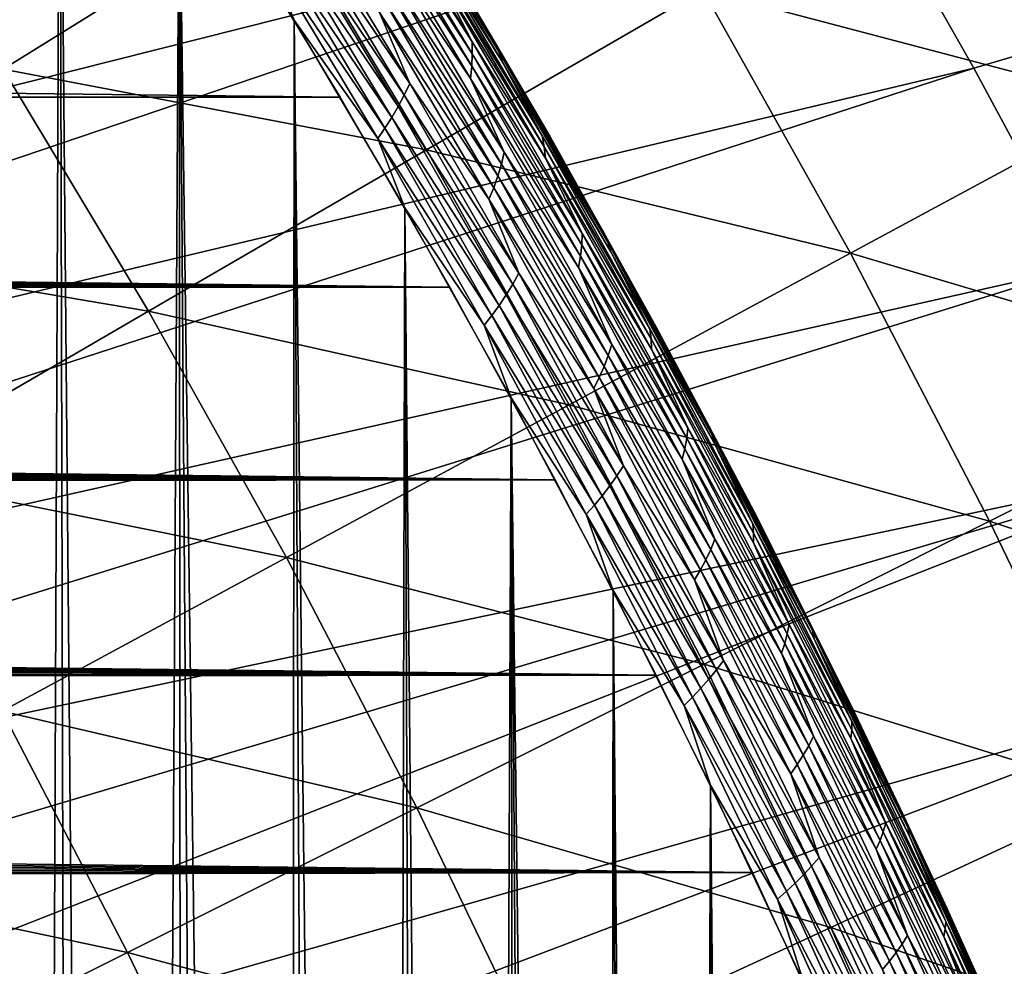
# Model space of a CAD drawing. Header units: millimetres. Extents: x -50 to 50, y -50 to 50.
# Tile 416 of 562: x 24.2 to 27.2, y 12.2 to 15.2. Entities that reach past the tile are written whole.
import ezdxf

# ---------------------------------------------------------------- set-up
doc = ezdxf.new("R2010")
doc.units = ezdxf.units.MM
doc.header["$LTSCALE"] = 65.185185
for name, color, linetype in [('1', 7, 'CONTINUOUS'), ('2', 7, 'CONTINUOUS'), ('28', 7, 'CONTINUOUS'), ('36', 7, 'CONTINUOUS'), ('39', 7, 'CONTINUOUS'), ('45', 7, 'CONTINUOUS'), ('46', 7, 'CONTINUOUS')]:
    doc.layers.add(name, color=color, linetype=linetype)

msp = doc.modelspace()

# ---------------------------------------------------------------- linework, layer by layer
at = {"layer": '1', "color": 7, "linetype": 'Continuous', "true_color": 0xf5f5f5}
for points in [[(24.8056, 15.4999), (25.1596, 14.9184), (-24.8056, 15.4999), (24.8056, 15.4999)], [(25.1596, 14.9184), (-23.18, 14.95), (-24.8056, 15.4999), (25.1596, 14.9184)], [(-23.0737, 14.9473), (-23.18, 14.95), (25.1596, 14.9184), (-23.0737, 14.9473)], [(-22.9675, 14.9392), (-23.0737, 14.9473), (25.1596, 14.9184), (-22.9675, 14.9392)], [(-22.862, 14.9258), (-22.9675, 14.9392), (25.1596, 14.9184), (-22.862, 14.9258)], [(-22.7572, 14.907), (-22.862, 14.9258), (25.1596, 14.9184), (-22.7572, 14.907)], [(25.4999, 14.329), (-22.7572, 14.907), (25.1596, 14.9184), (25.4999, 14.329)], [(-22.6536, 14.883), (-22.7572, 14.907), (25.4999, 14.329), (-22.6536, 14.883)], [(-22.5513, 14.8537), (-22.6536, 14.883), (25.4999, 14.329), (-22.5513, 14.8537)], [(-22.4507, 14.8193), (-22.5513, 14.8537), (25.4999, 14.329), (-22.4507, 14.8193)], [(-22.3519, 14.7798), (-22.4507, 14.8193), (25.4999, 14.329), (-22.3519, 14.7798)], [(-22.2552, 14.7354), (-22.3519, 14.7798), (25.4999, 14.329), (-22.2552, 14.7354)], [(-22.1609, 14.6861), (-22.2552, 14.7354), (25.4999, 14.329), (-22.1609, 14.6861)], [(-22.0692, 14.6321), (-22.1609, 14.6861), (25.4999, 14.329), (-22.0692, 14.6321)], [(-21.9804, 14.5736), (-22.0692, 14.6321), (25.4999, 14.329), (-21.9804, 14.5736)], [(-21.8946, 14.5106), (-21.9804, 14.5736), (25.4999, 14.329), (-21.8946, 14.5106)], [(-21.8121, 14.4434), (-21.8946, 14.5106), (25.4999, 14.329), (-21.8121, 14.4434)], [(-21.7332, 14.3721), (-21.8121, 14.4434), (25.4999, 14.329), (-21.7332, 14.3721)], [(-21.6579, 14.2968), (-21.7332, 14.3721), (25.4999, 14.329), (-21.6579, 14.2968)], [(25.8264, 13.7316), (-21.6579, 14.2968), (25.4999, 14.329), (25.8264, 13.7316)], [(-21.5866, 14.2179), (-21.6579, 14.2968), (25.8264, 13.7316), (-21.5866, 14.2179)], [(-21.5194, 14.1354), (-21.5866, 14.2179), (25.8264, 13.7316), (-21.5194, 14.1354)], [(-21.4564, 14.0497), (-21.5194, 14.1354), (25.8264, 13.7316), (-21.4564, 14.0497)], [(-21.3978, 13.9608), (-21.4564, 14.0497), (25.8264, 13.7316), (-21.3978, 13.9608)], [(-21.3439, 13.8691), (-21.3978, 13.9608), (25.8264, 13.7316), (-21.3439, 13.8691)], [(-21.2946, 13.7748), (-21.3439, 13.8691), (25.8264, 13.7316), (-21.2946, 13.7748)], [(-21.2502, 13.6781), (-21.2946, 13.7748), (25.8264, 13.7316), (-21.2502, 13.6781)], [(26.1389, 13.127), (-21.2502, 13.6781), (25.8264, 13.7316), (26.1389, 13.127)], [(-21.2107, 13.5794), (-21.2502, 13.6781), (26.1389, 13.127), (-21.2107, 13.5794)], [(-21.1763, 13.4786), (-21.2107, 13.5794), (26.1389, 13.127), (-21.1763, 13.4786)], [(-21.147, 13.3764), (-21.1763, 13.4786), (26.1389, 13.127), (-21.147, 13.3764)], [(-21.123, 13.2727), (-21.147, 13.3764), (26.1389, 13.127), (-21.123, 13.2727)], [(-21.1042, 13.168), (-21.123, 13.2727), (26.1389, 13.127), (-21.1042, 13.168)], [(-21.0908, 13.0624), (-21.1042, 13.168), (26.1389, 13.127), (-21.0908, 13.0624)], [(26.4373, 12.5152), (-21.0908, 13.0624), (26.1389, 13.127), (26.4373, 12.5152)], [(-21.0827, 12.9565), (-21.0908, 13.0624), (26.4373, 12.5152), (-21.0827, 12.9565)], [(-21.08, 12.85), (-21.0827, 12.9565), (26.4373, 12.5152), (-21.08, 12.85)], [(-21.0827, 12.7435), (-21.08, 12.85), (26.4373, 12.5152), (-21.0827, 12.7435)], [(-21.0908, 12.6376), (-21.0827, 12.7435), (26.4373, 12.5152), (-21.0908, 12.6376)], [(-21.1042, 12.532), (-21.0908, 12.6376), (26.4373, 12.5152), (-21.1042, 12.532)], [(-21.123, 12.4273), (-21.1042, 12.532), (26.4373, 12.5152), (-21.123, 12.4273)], [(26.7214, 11.8967), (-21.123, 12.4273), (26.4373, 12.5152), (26.7214, 11.8967)], [(-21.147, 12.3236), (-21.123, 12.4273), (26.7214, 11.8967), (-21.147, 12.3236)], [(-21.1763, 12.2214), (-21.147, 12.3236), (26.7214, 11.8967), (-21.1763, 12.2214)]]:
    msp.add_3dface(points, dxfattribs=at)
at = {"layer": '2', "color": 7, "linetype": 'Continuous', "true_color": 0xf5f5f5}
for points in [[(24.185, -8.9758, 4.3), (23.9079, 16.8515, 4.3), (24.0159, -8.9357, 4.3), (24.185, -8.9758, 4.3)], [(24.2906, 16.2951, 4.3), (23.9079, 16.8515, 4.3), (24.185, -8.9758, 4.3), (24.2906, 16.2951, 4.3)], [(24.3523, -9.0231, 4.3), (24.2906, 16.2951, 4.3), (24.185, -8.9758, 4.3), (24.3523, -9.0231, 4.3)], [(24.5172, -9.0777, 4.3), (24.2906, 16.2951, 4.3), (24.3523, -9.0231, 4.3), (24.5172, -9.0777, 4.3)], [(24.6602, 15.7302, 4.3), (24.2906, 16.2951, 4.3), (24.5172, -9.0777, 4.3), (24.6602, 15.7302, 4.3)], [(24.6797, -9.1394, 4.3), (24.6602, 15.7302, 4.3), (24.5172, -9.0777, 4.3), (24.6797, -9.1394, 4.3)], [(24.8394, -9.2081, 4.3), (24.6602, 15.7302, 4.3), (24.6797, -9.1394, 4.3), (24.8394, -9.2081, 4.3)], [(24.9959, -9.2837, 4.3), (24.6602, 15.7302, 4.3), (24.8394, -9.2081, 4.3), (24.9959, -9.2837, 4.3)], [(25.0167, 15.1567, 4.3), (24.6602, 15.7302, 4.3), (24.9959, -9.2837, 4.3), (25.0167, 15.1567, 4.3)], [(25.149, -9.366, 4.3), (25.0167, 15.1567, 4.3), (24.9959, -9.2837, 4.3), (25.149, -9.366, 4.3)], [(25.2983, -9.4548, 4.3), (25.0167, 15.1567, 4.3), (25.149, -9.366, 4.3), (25.2983, -9.4548, 4.3)], [(25.3599, 14.5753, 4.3), (25.0167, 15.1567, 4.3), (25.2983, -9.4548, 4.3), (25.3599, 14.5753, 4.3)], [(25.4437, -9.5501, 4.3), (25.3599, 14.5753, 4.3), (25.2983, -9.4548, 4.3), (25.4437, -9.5501, 4.3)], [(25.5848, -9.6516, 4.3), (25.3599, 14.5753, 4.3), (25.4437, -9.5501, 4.3), (25.5848, -9.6516, 4.3)], [(25.6896, 13.986, 4.3), (25.3599, 14.5753, 4.3), (25.5848, -9.6516, 4.3), (25.6896, 13.986, 4.3)], [(25.7213, -9.7591, 4.3), (25.6896, 13.986, 4.3), (25.5848, -9.6516, 4.3), (25.7213, -9.7591, 4.3)], [(26.0055, 13.3894, 4.3), (25.6896, 13.986, 4.3), (25.9798, -9.9914, 4.3), (26.0055, 13.3894, 4.3)], [(25.8531, -9.8725, 4.3), (25.6896, 13.986, 4.3), (25.7213, -9.7591, 4.3), (25.8531, -9.8725, 4.3)], [(25.9798, -9.9914, 4.3), (25.6896, 13.986, 4.3), (25.8531, -9.8725, 4.3), (25.9798, -9.9914, 4.3)], [(26.1012, -10.1158, 4.3), (26.0055, 13.3894, 4.3), (25.9798, -9.9914, 4.3), (26.1012, -10.1158, 4.3)], [(26.2171, -10.2453, 4.3), (26.0055, 13.3894, 4.3), (26.1012, -10.1158, 4.3), (26.2171, -10.2453, 4.3)], [(26.3077, 12.7855, 4.3), (26.0055, 13.3894, 4.3), (26.2171, -10.2453, 4.3), (26.3077, 12.7855, 4.3)], [(26.3273, -10.3798, 4.3), (26.3077, 12.7855, 4.3), (26.2171, -10.2453, 4.3), (26.3273, -10.3798, 4.3)], [(26.5957, 12.175, 4.3), (26.3077, 12.7855, 4.3), (26.5295, -10.6623, 4.3), (26.5957, 12.175, 4.3)], [(26.4315, -10.5189, 4.3), (26.3077, 12.7855, 4.3), (26.3273, -10.3798, 4.3), (26.4315, -10.5189, 4.3)], [(26.5295, -10.6623, 4.3), (26.3077, 12.7855, 4.3), (26.4315, -10.5189, 4.3), (26.5295, -10.6623, 4.3)]]:
    msp.add_3dface(points, dxfattribs=at)
at = {"layer": '28', "color": 7, "linetype": 'Continuous', "true_color": 0xf5f5f5}
for points in [[(24.6602, 15.7302, 4.3), (25.0167, 15.1567, 4.3), (24.9329, 15.361, 4.2988), (24.6602, 15.7302, 4.3)], [(25.2131, 15.6755, 4.0398), (25.2164, 15.6356, 4.0705), (25.5682, 15.0894, 4.0398), (25.2131, 15.6755, 4.0398)], [(25.2131, 15.6755, 4.0398), (25.5682, 15.0894, 4.0398), (25.4529, 15.3142, 4.0079), (25.2131, 15.6755, 4.0398)], [(25.2832, 15.6764, 3.8357), (25.2998, 15.6422, 3.8712), (25.6368, 15.0911, 3.8357), (25.2832, 15.6764, 3.8357)], [(25.2832, 15.6764, 3.8357), (25.6368, 15.0911, 3.8357), (25.469, 15.375, 3.8), (25.2832, 15.6764, 3.8357)], [(25.2164, 15.6356, 4.0705), (25.5691, 15.0519, 4.0705), (25.5682, 15.0894, 4.0398), (25.2164, 15.6356, 4.0705)], [(25.2164, 15.6356, 4.0705), (25.2174, 15.5953, 4.0999), (25.5691, 15.0519, 4.0705), (25.2164, 15.6356, 4.0705)], [(25.2998, 15.6422, 3.8712), (25.6511, 15.0593, 3.8712), (25.6368, 15.0911, 3.8357), (25.2998, 15.6422, 3.8712)], [(25.2998, 15.6422, 3.8712), (25.3142, 15.6069, 3.9064), (25.6511, 15.0593, 3.8712), (25.2998, 15.6422, 3.8712)], [(25.2174, 15.5953, 4.0999), (25.2159, 15.555, 4.1277), (25.5677, 15.0141, 4.0999), (25.2174, 15.5953, 4.0999)], [(25.2174, 15.5953, 4.0999), (25.5677, 15.0141, 4.0999), (25.5691, 15.0519, 4.0705), (25.2174, 15.5953, 4.0999)], [(25.3142, 15.6069, 3.9064), (25.663, 15.0264, 3.9064), (25.6511, 15.0593, 3.8712), (25.3142, 15.6069, 3.9064)], [(25.3142, 15.6069, 3.9064), (25.4376, 15.3878, 3.941), (25.663, 15.0264, 3.9064), (25.3142, 15.6069, 3.9064)], [(25.0238, 15.5414, 4.255), (25.0087, 15.5032, 4.2687), (25.3753, 14.9607, 4.255), (25.0238, 15.5414, 4.255)], [(25.0238, 15.5414, 4.255), (25.3753, 14.9607, 4.255), (25.2819, 15.1802, 4.2391), (25.0238, 15.5414, 4.255)], [(25.2159, 15.555, 4.1277), (25.5638, 14.9763, 4.1277), (25.5677, 15.0141, 4.0999), (25.2159, 15.555, 4.1277)], [(25.2159, 15.555, 4.1277), (25.3212, 15.336, 4.1538), (25.5638, 14.9763, 4.1277), (25.2159, 15.555, 4.1277)], [(25.0087, 15.5032, 4.2687), (24.9919, 15.4659, 4.2799), (25.3582, 14.9246, 4.2687), (25.0087, 15.5032, 4.2687)], [(25.0087, 15.5032, 4.2687), (25.3582, 14.9246, 4.2687), (25.3753, 14.9607, 4.255), (25.0087, 15.5032, 4.2687)], [(24.9919, 15.4659, 4.2799), (24.9737, 15.4295, 4.2887), (25.3396, 14.8893, 4.2799), (24.9919, 15.4659, 4.2799)], [(24.9919, 15.4659, 4.2799), (25.3396, 14.8893, 4.2799), (25.3582, 14.9246, 4.2687), (24.9919, 15.4659, 4.2799)], [(24.9737, 15.4295, 4.2887), (24.9538, 15.3947, 4.295), (25.3196, 14.855, 4.2887), (24.9737, 15.4295, 4.2887)], [(24.9737, 15.4295, 4.2887), (25.3196, 14.855, 4.2887), (25.3396, 14.8893, 4.2799), (24.9737, 15.4295, 4.2887)], [(24.9538, 15.3947, 4.295), (24.9329, 15.361, 4.2988), (25.2982, 14.822, 4.295), (24.9538, 15.3947, 4.295)], [(24.9538, 15.3947, 4.295), (25.2982, 14.822, 4.295), (25.3196, 14.855, 4.2887), (24.9538, 15.3947, 4.295)], [(25.4376, 15.3878, 3.941), (25.7852, 14.798, 3.941), (25.663, 15.0264, 3.9064), (25.4376, 15.3878, 3.941)], [(25.4376, 15.3878, 3.941), (25.4464, 15.3513, 3.9749), (25.7852, 14.798, 3.941), (25.4376, 15.3878, 3.941)], [(24.9329, 15.361, 4.2988), (25.2758, 14.79, 4.2988), (25.2982, 14.822, 4.295), (24.9329, 15.361, 4.2988)], [(24.9329, 15.361, 4.2988), (25.0167, 15.1567, 4.3), (25.2758, 14.79, 4.2988), (24.9329, 15.361, 4.2988)], [(25.4464, 15.3513, 3.9749), (25.4529, 15.3142, 4.0079), (25.7916, 14.7641, 3.9749), (25.4464, 15.3513, 3.9749)], [(25.4464, 15.3513, 3.9749), (25.7916, 14.7641, 3.9749), (25.7852, 14.798, 3.941), (25.4464, 15.3513, 3.9749)], [(25.469, 15.375, 3.8), (25.6368, 15.0911, 3.8357), (25.8103, 14.795, 3.8), (25.469, 15.375, 3.8)], [(25.3212, 15.336, 4.1538), (25.3145, 15.2965, 4.1781), (25.6682, 14.7478, 4.1538), (25.3212, 15.336, 4.1538)], [(25.3212, 15.336, 4.1538), (25.6682, 14.7478, 4.1538), (25.5638, 14.9763, 4.1277), (25.3212, 15.336, 4.1538)], [(25.3145, 15.2965, 4.1781), (25.3057, 15.2573, 4.2005), (25.6593, 14.7107, 4.1781), (25.3145, 15.2965, 4.1781)], [(25.3145, 15.2965, 4.1781), (25.6593, 14.7107, 4.1781), (25.6682, 14.7478, 4.1538), (25.3145, 15.2965, 4.1781)], [(25.4529, 15.3142, 4.0079), (25.7957, 14.7294, 4.0079), (25.7916, 14.7641, 3.9749), (25.4529, 15.3142, 4.0079)], [(25.4529, 15.3142, 4.0079), (25.5682, 15.0894, 4.0398), (25.7957, 14.7294, 4.0079), (25.4529, 15.3142, 4.0079)], [(25.3057, 15.2573, 4.2005), (25.2948, 15.2184, 4.2209), (25.6483, 14.6739, 4.2005), (25.3057, 15.2573, 4.2005)], [(25.3057, 15.2573, 4.2005), (25.6483, 14.6739, 4.2005), (25.6593, 14.7107, 4.1781), (25.3057, 15.2573, 4.2005)], [(25.2948, 15.2184, 4.2209), (25.2819, 15.1802, 4.2391), (25.6354, 14.6373, 4.2209), (25.2948, 15.2184, 4.2209)], [(25.2948, 15.2184, 4.2209), (25.6354, 14.6373, 4.2209), (25.6483, 14.6739, 4.2005), (25.2948, 15.2184, 4.2209)], [(25.2819, 15.1802, 4.2391), (25.3753, 14.9607, 4.255), (25.6205, 14.6015, 4.2391), (25.2819, 15.1802, 4.2391)], [(25.2819, 15.1802, 4.2391), (25.6205, 14.6015, 4.2391), (25.6354, 14.6373, 4.2209), (25.2819, 15.1802, 4.2391)], [(25.0167, 15.1567, 4.3), (25.3599, 14.5753, 4.3), (25.2758, 14.79, 4.2988), (25.0167, 15.1567, 4.3)], [(25.5682, 15.0894, 4.0398), (25.5691, 15.0519, 4.0705), (25.9096, 14.4952, 4.0398), (25.5682, 15.0894, 4.0398)], [(25.5682, 15.0894, 4.0398), (25.9096, 14.4952, 4.0398), (25.7957, 14.7294, 4.0079), (25.5682, 15.0894, 4.0398)], [(25.6368, 15.0911, 3.8357), (25.6511, 15.0593, 3.8712), (25.9768, 14.498, 3.8357), (25.6368, 15.0911, 3.8357)], [(25.6368, 15.0911, 3.8357), (25.9768, 14.498, 3.8357), (25.8103, 14.795, 3.8), (25.6368, 15.0911, 3.8357)], [(25.5691, 15.0519, 4.0705), (25.5677, 15.0141, 4.0999), (25.9082, 14.4603, 4.0705), (25.5691, 15.0519, 4.0705)], [(25.5691, 15.0519, 4.0705), (25.9082, 14.4603, 4.0705), (25.9096, 14.4952, 4.0398), (25.5691, 15.0519, 4.0705)], [(25.6511, 15.0593, 3.8712), (25.9888, 14.4686, 3.8712), (25.9768, 14.498, 3.8357), (25.6511, 15.0593, 3.8712)], [(25.6511, 15.0593, 3.8712), (25.663, 15.0264, 3.9064), (25.9888, 14.4686, 3.8712), (25.6511, 15.0593, 3.8712)], [(25.663, 15.0264, 3.9064), (25.9985, 14.4382, 3.9064), (25.9888, 14.4686, 3.8712), (25.663, 15.0264, 3.9064)], [(25.663, 15.0264, 3.9064), (25.7852, 14.798, 3.941), (25.9985, 14.4382, 3.9064), (25.663, 15.0264, 3.9064)], [(25.5677, 15.0141, 4.0999), (25.5638, 14.9763, 4.1277), (25.9045, 14.4251, 4.0999), (25.5677, 15.0141, 4.0999)], [(25.5677, 15.0141, 4.0999), (25.9045, 14.4251, 4.0999), (25.9082, 14.4603, 4.0705), (25.5677, 15.0141, 4.0999)], [(25.3753, 14.9607, 4.255), (25.3582, 14.9246, 4.2687), (25.7132, 14.3721, 4.255), (25.3753, 14.9607, 4.255)], [(25.3753, 14.9607, 4.255), (25.7132, 14.3721, 4.255), (25.6205, 14.6015, 4.2391), (25.3753, 14.9607, 4.255)], [(25.5638, 14.9763, 4.1277), (25.8985, 14.3898, 4.1277), (25.9045, 14.4251, 4.0999), (25.5638, 14.9763, 4.1277)], [(25.5638, 14.9763, 4.1277), (25.6682, 14.7478, 4.1538), (25.8985, 14.3898, 4.1277), (25.5638, 14.9763, 4.1277)], [(25.3582, 14.9246, 4.2687), (25.3396, 14.8893, 4.2799), (25.6944, 14.3381, 4.2687), (25.3582, 14.9246, 4.2687)], [(25.3582, 14.9246, 4.2687), (25.6944, 14.3381, 4.2687), (25.7132, 14.3721, 4.255), (25.3582, 14.9246, 4.2687)], [(25.3396, 14.8893, 4.2799), (25.3196, 14.855, 4.2887), (25.674, 14.305, 4.2799), (25.3396, 14.8893, 4.2799)], [(25.3396, 14.8893, 4.2799), (25.674, 14.305, 4.2799), (25.6944, 14.3381, 4.2687), (25.3396, 14.8893, 4.2799)], [(25.3196, 14.855, 4.2887), (25.2982, 14.822, 4.295), (25.6524, 14.2726, 4.2887), (25.3196, 14.855, 4.2887)], [(25.3196, 14.855, 4.2887), (25.6524, 14.2726, 4.2887), (25.674, 14.305, 4.2799), (25.3196, 14.855, 4.2887)], [(25.2982, 14.822, 4.295), (25.2758, 14.79, 4.2988), (25.6295, 14.2416, 4.295), (25.2982, 14.822, 4.295)], [(25.2982, 14.822, 4.295), (25.6295, 14.2416, 4.295), (25.6524, 14.2726, 4.2887), (25.2982, 14.822, 4.295)], [(25.2758, 14.79, 4.2988), (25.6056, 14.2114, 4.2988), (25.6295, 14.2416, 4.295), (25.2758, 14.79, 4.2988)], [(25.2758, 14.79, 4.2988), (25.3599, 14.5753, 4.3), (25.6056, 14.2114, 4.2988), (25.2758, 14.79, 4.2988)], [(25.7852, 14.798, 3.941), (26.1191, 14.2004, 3.941), (25.9985, 14.4382, 3.9064), (25.7852, 14.798, 3.941)], [(25.7852, 14.798, 3.941), (25.7916, 14.7641, 3.9749), (26.1191, 14.2004, 3.941), (25.7852, 14.798, 3.941)], [(25.8103, 14.795, 3.8), (25.9768, 14.498, 3.8357), (26.1383, 14.2075, 3.8), (25.8103, 14.795, 3.8)], [(25.6682, 14.7478, 4.1538), (25.6593, 14.7107, 4.1781), (26.0016, 14.1517, 4.1538), (25.6682, 14.7478, 4.1538)], [(25.6682, 14.7478, 4.1538), (26.0016, 14.1517, 4.1538), (25.8985, 14.3898, 4.1277), (25.6682, 14.7478, 4.1538)], [(25.7916, 14.7641, 3.9749), (25.7957, 14.7294, 4.0079), (26.1232, 14.169, 3.9749), (25.7916, 14.7641, 3.9749)], [(25.7916, 14.7641, 3.9749), (26.1232, 14.169, 3.9749), (26.1191, 14.2004, 3.941), (25.7916, 14.7641, 3.9749)], [(25.6593, 14.7107, 4.1781), (25.6483, 14.6739, 4.2005), (25.9906, 14.1172, 4.1781), (25.6593, 14.7107, 4.1781)], [(25.6593, 14.7107, 4.1781), (25.9906, 14.1172, 4.1781), (26.0016, 14.1517, 4.1538), (25.6593, 14.7107, 4.1781)], [(25.7957, 14.7294, 4.0079), (26.125, 14.137, 4.0079), (26.1232, 14.169, 3.9749), (25.7957, 14.7294, 4.0079)], [(25.7957, 14.7294, 4.0079), (25.9096, 14.4952, 4.0398), (26.125, 14.137, 4.0079), (25.7957, 14.7294, 4.0079)], [(25.6483, 14.6739, 4.2005), (25.6354, 14.6373, 4.2209), (25.9776, 14.0828, 4.2005), (25.6483, 14.6739, 4.2005)], [(25.6483, 14.6739, 4.2005), (25.9776, 14.0828, 4.2005), (25.9906, 14.1172, 4.1781), (25.6483, 14.6739, 4.2005)], [(25.6354, 14.6373, 4.2209), (25.6205, 14.6015, 4.2391), (25.9627, 14.0487, 4.2209), (25.6354, 14.6373, 4.2209)], [(25.6354, 14.6373, 4.2209), (25.9627, 14.0487, 4.2209), (25.9776, 14.0828, 4.2005), (25.6354, 14.6373, 4.2209)], [(25.6205, 14.6015, 4.2391), (25.7132, 14.3721, 4.255), (25.9459, 14.0152, 4.2391), (25.6205, 14.6015, 4.2391)], [(25.6205, 14.6015, 4.2391), (25.9459, 14.0152, 4.2391), (25.9627, 14.0487, 4.2209), (25.6205, 14.6015, 4.2391)], [(25.3599, 14.5753, 4.3), (25.6896, 13.986, 4.3), (25.6056, 14.2114, 4.2988), (25.3599, 14.5753, 4.3)], [(25.9768, 14.498, 3.8357), (26.3032, 13.8971, 3.8357), (26.1383, 14.2075, 3.8), (25.9768, 14.498, 3.8357)], [(25.9768, 14.498, 3.8357), (25.9888, 14.4686, 3.8712), (26.3032, 13.8971, 3.8357), (25.9768, 14.498, 3.8357)], [(25.9096, 14.4952, 4.0398), (25.9082, 14.4603, 4.0705), (26.2373, 13.8933, 4.0398), (25.9096, 14.4952, 4.0398)], [(25.9096, 14.4952, 4.0398), (26.2373, 13.8933, 4.0398), (26.125, 14.137, 4.0079), (25.9096, 14.4952, 4.0398)], [(25.9888, 14.4686, 3.8712), (25.9985, 14.4382, 3.9064), (26.313, 13.8703, 3.8712), (25.9888, 14.4686, 3.8712)], [(25.9888, 14.4686, 3.8712), (26.313, 13.8703, 3.8712), (26.3032, 13.8971, 3.8357), (25.9888, 14.4686, 3.8712)], [(25.9082, 14.4603, 4.0705), (25.9045, 14.4251, 4.0999), (26.2337, 13.8611, 4.0705), (25.9082, 14.4603, 4.0705)], [(25.9082, 14.4603, 4.0705), (26.2337, 13.8611, 4.0705), (26.2373, 13.8933, 4.0398), (25.9082, 14.4603, 4.0705)], [(25.9985, 14.4382, 3.9064), (26.3205, 13.8424, 3.9064), (26.313, 13.8703, 3.8712), (25.9985, 14.4382, 3.9064)], [(25.9985, 14.4382, 3.9064), (26.1191, 14.2004, 3.941), (26.3205, 13.8424, 3.9064), (25.9985, 14.4382, 3.9064)], [(25.9045, 14.4251, 4.0999), (25.8985, 14.3898, 4.1277), (26.2279, 13.8285, 4.0999), (25.9045, 14.4251, 4.0999)], [(25.9045, 14.4251, 4.0999), (26.2279, 13.8285, 4.0999), (26.2337, 13.8611, 4.0705), (25.9045, 14.4251, 4.0999)], [(25.8985, 14.3898, 4.1277), (26.2197, 13.7959, 4.1277), (26.2279, 13.8285, 4.0999), (25.8985, 14.3898, 4.1277)], [(25.8985, 14.3898, 4.1277), (26.0016, 14.1517, 4.1538), (26.2197, 13.7959, 4.1277), (25.8985, 14.3898, 4.1277)], [(25.7132, 14.3721, 4.255), (25.6944, 14.3381, 4.2687), (26.0376, 13.7758, 4.255), (25.7132, 14.3721, 4.255)], [(25.7132, 14.3721, 4.255), (26.0376, 13.7758, 4.255), (25.9459, 14.0152, 4.2391), (25.7132, 14.3721, 4.255)], [(25.6944, 14.3381, 4.2687), (25.674, 14.305, 4.2799), (26.017, 13.7441, 4.2687), (25.6944, 14.3381, 4.2687)], [(25.6944, 14.3381, 4.2687), (26.017, 13.7441, 4.2687), (26.0376, 13.7758, 4.255), (25.6944, 14.3381, 4.2687)], [(25.674, 14.305, 4.2799), (25.6524, 14.2726, 4.2887), (25.995, 13.7132, 4.2799), (25.674, 14.305, 4.2799)], [(25.674, 14.305, 4.2799), (25.995, 13.7132, 4.2799), (26.017, 13.7441, 4.2687), (25.674, 14.305, 4.2799)], [(25.6524, 14.2726, 4.2887), (25.6295, 14.2416, 4.295), (25.9718, 13.6828, 4.2887), (25.6524, 14.2726, 4.2887)], [(25.6524, 14.2726, 4.2887), (25.9718, 13.6828, 4.2887), (25.995, 13.7132, 4.2799), (25.6524, 14.2726, 4.2887)], [(25.6295, 14.2416, 4.295), (25.6056, 14.2114, 4.2988), (25.9474, 13.6537, 4.295), (25.6295, 14.2416, 4.295)], [(25.6295, 14.2416, 4.295), (25.9474, 13.6537, 4.295), (25.9718, 13.6828, 4.2887), (25.6295, 14.2416, 4.295)], [(25.6056, 14.2114, 4.2988), (25.9221, 13.6254, 4.2988), (25.9474, 13.6537, 4.295), (25.6056, 14.2114, 4.2988)], [(25.6056, 14.2114, 4.2988), (25.6896, 13.986, 4.3), (25.9221, 13.6254, 4.2988), (25.6056, 14.2114, 4.2988)], [(26.1191, 14.2004, 3.941), (26.4391, 13.5952, 3.941), (26.3205, 13.8424, 3.9064), (26.1191, 14.2004, 3.941)], [(26.1191, 14.2004, 3.941), (26.1232, 14.169, 3.9749), (26.4391, 13.5952, 3.941), (26.1191, 14.2004, 3.941)], [(26.1383, 14.2075, 3.8), (26.3032, 13.8971, 3.8357), (26.4529, 13.6127, 3.8), (26.1383, 14.2075, 3.8)], [(26.1232, 14.169, 3.9749), (26.125, 14.137, 4.0079), (26.4411, 13.5666, 3.9749), (26.1232, 14.169, 3.9749)], [(26.1232, 14.169, 3.9749), (26.4411, 13.5666, 3.9749), (26.4391, 13.5952, 3.941), (26.1232, 14.169, 3.9749)], [(26.0016, 14.1517, 4.1538), (25.9906, 14.1172, 4.1781), (26.3212, 13.5481, 4.1538), (26.0016, 14.1517, 4.1538)], [(26.0016, 14.1517, 4.1538), (26.3212, 13.5481, 4.1538), (26.2197, 13.7959, 4.1277), (26.0016, 14.1517, 4.1538)], [(26.125, 14.137, 4.0079), (26.4408, 13.5372, 4.0079), (26.4411, 13.5666, 3.9749), (26.125, 14.137, 4.0079)], [(26.125, 14.137, 4.0079), (26.2373, 13.8933, 4.0398), (26.4408, 13.5372, 4.0079), (26.125, 14.137, 4.0079)], [(25.9906, 14.1172, 4.1781), (25.9776, 14.0828, 4.2005), (26.3082, 13.5162, 4.1781), (25.9906, 14.1172, 4.1781)], [(25.9906, 14.1172, 4.1781), (26.3082, 13.5162, 4.1781), (26.3212, 13.5481, 4.1538), (25.9906, 14.1172, 4.1781)], [(25.9776, 14.0828, 4.2005), (25.9627, 14.0487, 4.2209), (26.2932, 13.4844, 4.2005), (25.9776, 14.0828, 4.2005)], [(25.9776, 14.0828, 4.2005), (26.2932, 13.4844, 4.2005), (26.3082, 13.5162, 4.1781), (25.9776, 14.0828, 4.2005)], [(25.9627, 14.0487, 4.2209), (25.9459, 14.0152, 4.2391), (26.2764, 13.4527, 4.2209), (25.9627, 14.0487, 4.2209)], [(25.9627, 14.0487, 4.2209), (26.2764, 13.4527, 4.2209), (26.2932, 13.4844, 4.2005), (25.9627, 14.0487, 4.2209)], [(25.9459, 14.0152, 4.2391), (26.0376, 13.7758, 4.255), (26.2578, 13.4216, 4.2391), (25.9459, 14.0152, 4.2391)], [(25.9459, 14.0152, 4.2391), (26.2578, 13.4216, 4.2391), (26.2764, 13.4527, 4.2209), (25.9459, 14.0152, 4.2391)], [(25.6896, 13.986, 4.3), (26.0055, 13.3894, 4.3), (25.9221, 13.6254, 4.2988), (25.6896, 13.986, 4.3)], [(26.2373, 13.8933, 4.0398), (26.2337, 13.8611, 4.0705), (26.551, 13.284, 4.0398), (26.2373, 13.8933, 4.0398)], [(26.2373, 13.8933, 4.0398), (26.551, 13.284, 4.0398), (26.4408, 13.5372, 4.0079), (26.2373, 13.8933, 4.0398)], [(26.3032, 13.8971, 3.8357), (26.6156, 13.2889, 3.8357), (26.4529, 13.6127, 3.8), (26.3032, 13.8971, 3.8357)], [(26.3032, 13.8971, 3.8357), (26.313, 13.8703, 3.8712), (26.6156, 13.2889, 3.8357), (26.3032, 13.8971, 3.8357)], [(26.2337, 13.8611, 4.0705), (26.2279, 13.8285, 4.0999), (26.5453, 13.2546, 4.0705), (26.2337, 13.8611, 4.0705)], [(26.2337, 13.8611, 4.0705), (26.5453, 13.2546, 4.0705), (26.551, 13.284, 4.0398), (26.2337, 13.8611, 4.0705)], [(26.313, 13.8703, 3.8712), (26.3205, 13.8424, 3.9064), (26.6234, 13.2647, 3.8712), (26.313, 13.8703, 3.8712)], [(26.313, 13.8703, 3.8712), (26.6234, 13.2647, 3.8712), (26.6156, 13.2889, 3.8357), (26.313, 13.8703, 3.8712)], [(26.2279, 13.8285, 4.0999), (26.2197, 13.7959, 4.1277), (26.5374, 13.2247, 4.0999), (26.2279, 13.8285, 4.0999)], [(26.2279, 13.8285, 4.0999), (26.5374, 13.2247, 4.0999), (26.5453, 13.2546, 4.0705), (26.2279, 13.8285, 4.0999)], [(26.3205, 13.8424, 3.9064), (26.6289, 13.2395, 3.9064), (26.6234, 13.2647, 3.8712), (26.3205, 13.8424, 3.9064)], [(26.3205, 13.8424, 3.9064), (26.4391, 13.5952, 3.941), (26.6289, 13.2395, 3.9064), (26.3205, 13.8424, 3.9064)], [(26.2197, 13.7959, 4.1277), (26.5273, 13.1948, 4.1277), (26.5374, 13.2247, 4.0999), (26.2197, 13.7959, 4.1277)], [(26.2197, 13.7959, 4.1277), (26.3212, 13.5481, 4.1538), (26.5273, 13.1948, 4.1277), (26.2197, 13.7959, 4.1277)], [(26.0376, 13.7758, 4.255), (26.017, 13.7441, 4.2687), (26.3481, 13.1722, 4.255), (26.0376, 13.7758, 4.255)], [(26.0376, 13.7758, 4.255), (26.3481, 13.1722, 4.255), (26.2578, 13.4216, 4.2391), (26.0376, 13.7758, 4.255)], [(26.017, 13.7441, 4.2687), (25.995, 13.7132, 4.2799), (26.3258, 13.1429, 4.2687), (26.017, 13.7441, 4.2687)], [(26.017, 13.7441, 4.2687), (26.3258, 13.1429, 4.2687), (26.3481, 13.1722, 4.255), (26.017, 13.7441, 4.2687)], [(25.995, 13.7132, 4.2799), (25.9718, 13.6828, 4.2887), (26.3023, 13.1141, 4.2799), (25.995, 13.7132, 4.2799)], [(25.995, 13.7132, 4.2799), (26.3023, 13.1141, 4.2799), (26.3258, 13.1429, 4.2687), (25.995, 13.7132, 4.2799)], [(25.9718, 13.6828, 4.2887), (25.9474, 13.6537, 4.295), (26.2776, 13.0859, 4.2887), (25.9718, 13.6828, 4.2887)], [(25.9718, 13.6828, 4.2887), (26.2776, 13.0859, 4.2887), (26.3023, 13.1141, 4.2799), (25.9718, 13.6828, 4.2887)], [(25.9474, 13.6537, 4.295), (25.9221, 13.6254, 4.2988), (26.2518, 13.0588, 4.295), (25.9474, 13.6537, 4.295)], [(25.9474, 13.6537, 4.295), (26.2518, 13.0588, 4.295), (26.2776, 13.0859, 4.2887), (25.9474, 13.6537, 4.295)], [(25.9221, 13.6254, 4.2988), (26.2253, 13.0324, 4.2988), (26.2518, 13.0588, 4.295), (25.9221, 13.6254, 4.2988)], [(25.9221, 13.6254, 4.2988), (26.0055, 13.3894, 4.3), (26.2253, 13.0324, 4.2988), (25.9221, 13.6254, 4.2988)], [(26.4529, 13.6127, 3.8), (26.6156, 13.2889, 3.8357), (26.7541, 13.0109, 3.8), (26.4529, 13.6127, 3.8)], [(26.4391, 13.5952, 3.941), (26.7451, 12.9829, 3.941), (26.6289, 13.2395, 3.9064), (26.4391, 13.5952, 3.941)], [(26.4391, 13.5952, 3.941), (26.4411, 13.5666, 3.9749), (26.7451, 12.9829, 3.941), (26.4391, 13.5952, 3.941)], [(26.4411, 13.5666, 3.9749), (26.4408, 13.5372, 4.0079), (26.7451, 12.957, 3.9749), (26.4411, 13.5666, 3.9749)], [(26.4411, 13.5666, 3.9749), (26.7451, 12.957, 3.9749), (26.7451, 12.9829, 3.941), (26.4411, 13.5666, 3.9749)], [(26.3212, 13.5481, 4.1538), (26.3082, 13.5162, 4.1781), (26.6268, 12.9372, 4.1538), (26.3212, 13.5481, 4.1538)], [(26.3212, 13.5481, 4.1538), (26.6268, 12.9372, 4.1538), (26.5273, 13.1948, 4.1277), (26.3212, 13.5481, 4.1538)], [(26.4408, 13.5372, 4.0079), (26.7428, 12.9304, 4.0079), (26.7451, 12.957, 3.9749), (26.4408, 13.5372, 4.0079)], [(26.4408, 13.5372, 4.0079), (26.551, 13.284, 4.0398), (26.7428, 12.9304, 4.0079), (26.4408, 13.5372, 4.0079)], [(26.3082, 13.5162, 4.1781), (26.2932, 13.4844, 4.2005), (26.6118, 12.908, 4.1781), (26.3082, 13.5162, 4.1781)], [(26.3082, 13.5162, 4.1781), (26.6118, 12.908, 4.1781), (26.6268, 12.9372, 4.1538), (26.3082, 13.5162, 4.1781)], [(26.2932, 13.4844, 4.2005), (26.2764, 13.4527, 4.2209), (26.595, 12.8789, 4.2005), (26.2932, 13.4844, 4.2005)], [(26.2932, 13.4844, 4.2005), (26.595, 12.8789, 4.2005), (26.6118, 12.908, 4.1781), (26.2932, 13.4844, 4.2005)], [(26.2764, 13.4527, 4.2209), (26.2578, 13.4216, 4.2391), (26.5765, 12.8498, 4.2209), (26.2764, 13.4527, 4.2209)], [(26.2764, 13.4527, 4.2209), (26.5765, 12.8498, 4.2209), (26.595, 12.8789, 4.2005), (26.2764, 13.4527, 4.2209)], [(26.2578, 13.4216, 4.2391), (26.3481, 13.1722, 4.255), (26.5562, 12.8212, 4.2391), (26.2578, 13.4216, 4.2391)], [(26.2578, 13.4216, 4.2391), (26.5562, 12.8212, 4.2391), (26.5765, 12.8498, 4.2209), (26.2578, 13.4216, 4.2391)], [(26.0055, 13.3894, 4.3), (26.3077, 12.7855, 4.3), (26.2253, 13.0324, 4.2988), (26.0055, 13.3894, 4.3)], [(26.551, 13.284, 4.0398), (26.5453, 13.2546, 4.0705), (26.8506, 12.6676, 4.0398), (26.551, 13.284, 4.0398)], [(26.551, 13.284, 4.0398), (26.8506, 12.6676, 4.0398), (26.7428, 12.9304, 4.0079), (26.551, 13.284, 4.0398)], [(26.6156, 13.2889, 3.8357), (26.914, 12.6737, 3.8357), (26.7541, 13.0109, 3.8), (26.6156, 13.2889, 3.8357)], [(26.6156, 13.2889, 3.8357), (26.6234, 13.2647, 3.8712), (26.914, 12.6737, 3.8357), (26.6156, 13.2889, 3.8357)], [(26.5453, 13.2546, 4.0705), (26.5374, 13.2247, 4.0999), (26.8429, 12.641, 4.0705), (26.5453, 13.2546, 4.0705)], [(26.5453, 13.2546, 4.0705), (26.8429, 12.641, 4.0705), (26.8506, 12.6676, 4.0398), (26.5453, 13.2546, 4.0705)], [(26.6234, 13.2647, 3.8712), (26.6289, 13.2395, 3.9064), (26.9199, 12.6522, 3.8712), (26.6234, 13.2647, 3.8712)], [(26.6234, 13.2647, 3.8712), (26.9199, 12.6522, 3.8712), (26.914, 12.6737, 3.8357), (26.6234, 13.2647, 3.8712)], [(26.5374, 13.2247, 4.0999), (26.5273, 13.1948, 4.1277), (26.8331, 12.614, 4.0999), (26.5374, 13.2247, 4.0999)], [(26.5374, 13.2247, 4.0999), (26.8331, 12.614, 4.0999), (26.8429, 12.641, 4.0705), (26.5374, 13.2247, 4.0999)], [(26.6289, 13.2395, 3.9064), (26.9234, 12.6297, 3.9064), (26.9199, 12.6522, 3.8712), (26.6289, 13.2395, 3.9064)], [(26.6289, 13.2395, 3.9064), (26.7451, 12.9829, 3.941), (26.9234, 12.6297, 3.9064), (26.6289, 13.2395, 3.9064)], [(26.5273, 13.1948, 4.1277), (26.8211, 12.5868, 4.1277), (26.8331, 12.614, 4.0999), (26.5273, 13.1948, 4.1277)], [(26.5273, 13.1948, 4.1277), (26.6268, 12.9372, 4.1538), (26.8211, 12.5868, 4.1277), (26.5273, 13.1948, 4.1277)], [(26.3481, 13.1722, 4.255), (26.3258, 13.1429, 4.2687), (26.6446, 12.5616, 4.255), (26.3481, 13.1722, 4.255)], [(26.3481, 13.1722, 4.255), (26.6446, 12.5616, 4.255), (26.5562, 12.8212, 4.2391), (26.3481, 13.1722, 4.255)], [(26.3258, 13.1429, 4.2687), (26.3023, 13.1141, 4.2799), (26.6208, 12.5347, 4.2687), (26.3258, 13.1429, 4.2687)], [(26.3258, 13.1429, 4.2687), (26.6208, 12.5347, 4.2687), (26.6446, 12.5616, 4.255), (26.3258, 13.1429, 4.2687)], [(26.3023, 13.1141, 4.2799), (26.2776, 13.0859, 4.2887), (26.5958, 12.5082, 4.2799), (26.3023, 13.1141, 4.2799)], [(26.3023, 13.1141, 4.2799), (26.5958, 12.5082, 4.2799), (26.6208, 12.5347, 4.2687), (26.3023, 13.1141, 4.2799)], [(26.2776, 13.0859, 4.2887), (26.2518, 13.0588, 4.295), (26.5697, 12.4822, 4.2887), (26.2776, 13.0859, 4.2887)], [(26.2776, 13.0859, 4.2887), (26.5697, 12.4822, 4.2887), (26.5958, 12.5082, 4.2799), (26.2776, 13.0859, 4.2887)], [(26.2518, 13.0588, 4.295), (26.2253, 13.0324, 4.2988), (26.5426, 12.4571, 4.295), (26.2518, 13.0588, 4.295)], [(26.2253, 13.0324, 4.2988), (26.5149, 12.4327, 4.2988), (26.5426, 12.4571, 4.295), (26.2253, 13.0324, 4.2988)], [(26.2253, 13.0324, 4.2988), (26.3077, 12.7855, 4.3), (26.5149, 12.4327, 4.2988), (26.2253, 13.0324, 4.2988)], [(26.2518, 13.0588, 4.295), (26.5426, 12.4571, 4.295), (26.5697, 12.4822, 4.2887), (26.2518, 13.0588, 4.295)], [(26.7541, 13.0109, 3.8), (26.914, 12.6737, 3.8357), (27.0415, 12.4024, 3.8), (26.7541, 13.0109, 3.8)], [(26.7451, 12.9829, 3.941), (27.037, 12.3636, 3.941), (26.9234, 12.6297, 3.9064), (26.7451, 12.9829, 3.941)], [(26.7451, 12.9829, 3.941), (26.7451, 12.957, 3.9749), (27.037, 12.3636, 3.941), (26.7451, 12.9829, 3.941)], [(26.7451, 12.957, 3.9749), (26.7428, 12.9304, 4.0079), (27.0351, 12.3406, 3.9749), (26.7451, 12.957, 3.9749)], [(26.7451, 12.957, 3.9749), (27.0351, 12.3406, 3.9749), (27.037, 12.3636, 3.941), (26.7451, 12.957, 3.9749)], [(26.6268, 12.9372, 4.1538), (26.6118, 12.908, 4.1781), (26.9181, 12.3195, 4.1538), (26.6268, 12.9372, 4.1538)], [(26.6268, 12.9372, 4.1538), (26.9181, 12.3195, 4.1538), (26.8211, 12.5868, 4.1277), (26.6268, 12.9372, 4.1538)], [(26.7428, 12.9304, 4.0079), (27.0308, 12.3169, 4.0079), (27.0351, 12.3406, 3.9749), (26.7428, 12.9304, 4.0079)], [(26.7428, 12.9304, 4.0079), (26.8506, 12.6676, 4.0398), (27.0308, 12.3169, 4.0079), (26.7428, 12.9304, 4.0079)], [(26.6118, 12.908, 4.1781), (26.595, 12.8789, 4.2005), (26.9014, 12.2931, 4.1781), (26.6118, 12.908, 4.1781)], [(26.6118, 12.908, 4.1781), (26.9014, 12.2931, 4.1781), (26.9181, 12.3195, 4.1538), (26.6118, 12.908, 4.1781)], [(26.5765, 12.8498, 4.2209), (26.5562, 12.8212, 4.2391), (26.8627, 12.2401, 4.2209), (26.5765, 12.8498, 4.2209)], [(26.595, 12.8789, 4.2005), (26.5765, 12.8498, 4.2209), (26.8829, 12.2666, 4.2005), (26.595, 12.8789, 4.2005)], [(26.5765, 12.8498, 4.2209), (26.8627, 12.2401, 4.2209), (26.8829, 12.2666, 4.2005), (26.5765, 12.8498, 4.2209)], [(26.595, 12.8789, 4.2005), (26.8829, 12.2666, 4.2005), (26.9014, 12.2931, 4.1781), (26.595, 12.8789, 4.2005)], [(26.5562, 12.8212, 4.2391), (26.6446, 12.5616, 4.255), (26.8408, 12.2141, 4.2391), (26.5562, 12.8212, 4.2391)], [(26.5562, 12.8212, 4.2391), (26.8408, 12.2141, 4.2391), (26.8627, 12.2401, 4.2209), (26.5562, 12.8212, 4.2391)], [(26.3077, 12.7855, 4.3), (26.5957, 12.175, 4.3), (26.5149, 12.4327, 4.2988), (26.3077, 12.7855, 4.3)], [(26.8506, 12.6676, 4.0398), (26.8429, 12.641, 4.0705), (27.1358, 12.0445, 4.0398), (26.8506, 12.6676, 4.0398)], [(26.8506, 12.6676, 4.0398), (27.1358, 12.0445, 4.0398), (27.0308, 12.3169, 4.0079), (26.8506, 12.6676, 4.0398)], [(26.914, 12.6737, 3.8357), (27.1982, 12.0518, 3.8357), (27.0415, 12.4024, 3.8), (26.914, 12.6737, 3.8357)], [(26.914, 12.6737, 3.8357), (26.9199, 12.6522, 3.8712), (27.1982, 12.0518, 3.8357), (26.914, 12.6737, 3.8357)], [(26.8429, 12.641, 4.0705), (26.8331, 12.614, 4.0999), (27.1263, 12.0208, 4.0705), (26.8429, 12.641, 4.0705)], [(26.8429, 12.641, 4.0705), (27.1263, 12.0208, 4.0705), (27.1358, 12.0445, 4.0398), (26.8429, 12.641, 4.0705)], [(26.9199, 12.6522, 3.8712), (26.9234, 12.6297, 3.9064), (27.2023, 12.033, 3.8712), (26.9199, 12.6522, 3.8712)], [(26.9199, 12.6522, 3.8712), (27.2023, 12.033, 3.8712), (27.1982, 12.0518, 3.8357), (26.9199, 12.6522, 3.8712)], [(26.8331, 12.614, 4.0999), (26.8211, 12.5868, 4.1277), (27.1147, 11.9966, 4.0999), (26.8331, 12.614, 4.0999)], [(26.8331, 12.614, 4.0999), (27.1147, 11.9966, 4.0999), (27.1263, 12.0208, 4.0705), (26.8331, 12.614, 4.0999)], [(26.9234, 12.6297, 3.9064), (27.2041, 12.0134, 3.9064), (27.2023, 12.033, 3.8712), (26.9234, 12.6297, 3.9064)], [(26.9234, 12.6297, 3.9064), (27.037, 12.3636, 3.941), (27.2041, 12.0134, 3.9064), (26.9234, 12.6297, 3.9064)], [(26.8211, 12.5868, 4.1277), (27.101, 11.9723, 4.1277), (27.1147, 11.9966, 4.0999), (26.8211, 12.5868, 4.1277)], [(26.8211, 12.5868, 4.1277), (26.9181, 12.3195, 4.1538), (27.101, 11.9723, 4.1277), (26.8211, 12.5868, 4.1277)], [(26.6446, 12.5616, 4.255), (26.6208, 12.5347, 4.2687), (26.9269, 11.9444, 4.255), (26.6446, 12.5616, 4.255)], [(26.6446, 12.5616, 4.255), (26.9269, 11.9444, 4.255), (26.8408, 12.2141, 4.2391), (26.6446, 12.5616, 4.255)], [(26.6208, 12.5347, 4.2687), (26.5958, 12.5082, 4.2799), (26.9017, 11.9198, 4.2687), (26.6208, 12.5347, 4.2687)], [(26.6208, 12.5347, 4.2687), (26.9017, 11.9198, 4.2687), (26.9269, 11.9444, 4.255), (26.6208, 12.5347, 4.2687)], [(26.5958, 12.5082, 4.2799), (26.5697, 12.4822, 4.2887), (26.8753, 11.8957, 4.2799), (26.5958, 12.5082, 4.2799)], [(26.5958, 12.5082, 4.2799), (26.8753, 11.8957, 4.2799), (26.9017, 11.9198, 4.2687), (26.5958, 12.5082, 4.2799)], [(26.5426, 12.4571, 4.295), (26.5149, 12.4327, 4.2988), (26.8196, 11.849, 4.295), (26.5426, 12.4571, 4.295)], [(26.5697, 12.4822, 4.2887), (26.5426, 12.4571, 4.295), (26.848, 11.8719, 4.2887), (26.5697, 12.4822, 4.2887)], [(26.5426, 12.4571, 4.295), (26.8196, 11.849, 4.295), (26.848, 11.8719, 4.2887), (26.5426, 12.4571, 4.295)], [(26.5697, 12.4822, 4.2887), (26.848, 11.8719, 4.2887), (26.8753, 11.8957, 4.2799), (26.5697, 12.4822, 4.2887)], [(26.5149, 12.4327, 4.2988), (26.7907, 11.8265, 4.2988), (26.8196, 11.849, 4.295), (26.5149, 12.4327, 4.2988)], [(26.5149, 12.4327, 4.2988), (26.5957, 12.175, 4.3), (26.7907, 11.8265, 4.2988), (26.5149, 12.4327, 4.2988)], [(27.0415, 12.4024, 3.8), (27.1982, 12.0518, 3.8357), (27.3151, 11.7877, 3.8), (27.0415, 12.4024, 3.8)], [(27.037, 12.3636, 3.941), (27.0351, 12.3406, 3.9749), (27.3145, 11.7378, 3.941), (27.037, 12.3636, 3.941)], [(27.037, 12.3636, 3.941), (27.3145, 11.7378, 3.941), (27.2041, 12.0134, 3.9064), (27.037, 12.3636, 3.941)], [(27.0351, 12.3406, 3.9749), (27.0308, 12.3169, 4.0079), (27.3108, 11.7177, 3.9749), (27.0351, 12.3406, 3.9749)], [(27.0351, 12.3406, 3.9749), (27.3108, 11.7177, 3.9749), (27.3145, 11.7378, 3.941), (27.0351, 12.3406, 3.9749)], [(26.9181, 12.3195, 4.1538), (26.9014, 12.2931, 4.1781), (27.1952, 11.6952, 4.1538), (26.9181, 12.3195, 4.1538)], [(26.9181, 12.3195, 4.1538), (27.1952, 11.6952, 4.1538), (27.101, 11.9723, 4.1277), (26.9181, 12.3195, 4.1538)], [(27.0308, 12.3169, 4.0079), (27.3048, 11.6969, 4.0079), (27.3108, 11.7177, 3.9749), (27.0308, 12.3169, 4.0079)], [(27.0308, 12.3169, 4.0079), (27.1358, 12.0445, 4.0398), (27.3048, 11.6969, 4.0079), (27.0308, 12.3169, 4.0079)], [(26.9014, 12.2931, 4.1781), (26.8829, 12.2666, 4.2005), (27.1768, 11.6716, 4.1781), (26.9014, 12.2931, 4.1781)], [(26.9014, 12.2931, 4.1781), (27.1768, 11.6716, 4.1781), (27.1952, 11.6952, 4.1538), (26.9014, 12.2931, 4.1781)], [(26.8627, 12.2401, 4.2209), (26.8408, 12.2141, 4.2391), (27.135, 11.6241, 4.2209), (26.8627, 12.2401, 4.2209)], [(26.8829, 12.2666, 4.2005), (26.8627, 12.2401, 4.2209), (27.1567, 11.6479, 4.2005), (26.8829, 12.2666, 4.2005)], [(26.8627, 12.2401, 4.2209), (27.135, 11.6241, 4.2209), (27.1567, 11.6479, 4.2005), (26.8627, 12.2401, 4.2209)], [(26.8829, 12.2666, 4.2005), (27.1567, 11.6479, 4.2005), (27.1768, 11.6716, 4.1781), (26.8829, 12.2666, 4.2005)]]:
    msp.add_3dface(points, dxfattribs=at)
at = {"layer": '36', "color": 15, "linetype": 'Continuous', "true_color": 0xaf503c}
for points in [[(23.6419, 15.7399, -11.977), (24.9611, 15.5304, -11.5629), (24.1154, 15.0043, -11.977), (23.6419, 15.7399, -11.977)], [(27.1348, 15.7447, -10.6921), (27.6067, 14.9015, -10.6921), (26.2838, 15.2511, -11.1346), (27.1348, 15.7447, -10.6921)], [(27.1348, 15.7447, -10.6921), (28.4668, 15.3657, -10.2356), (27.6067, 14.9015, -10.6921), (27.1348, 15.7447, -10.6921)], [(24.9611, 15.5304, -11.5629), (25.4275, 14.7543, -11.5629), (24.1154, 15.0043, -11.977), (24.9611, 15.5304, -11.5629)], [(24.9611, 15.5304, -11.5629), (26.2838, 15.2511, -11.1346), (25.4275, 14.7543, -11.5629), (24.9611, 15.5304, -11.5629)], [(26.2838, 15.2511, -11.1346), (26.741, 14.4343, -11.1346), (25.4275, 14.7543, -11.5629), (26.2838, 15.2511, -11.1346)], [(26.2838, 15.2511, -11.1346), (27.6067, 14.9015, -10.6921), (26.741, 14.4343, -11.1346), (26.2838, 15.2511, -11.1346)], [(24.1154, 15.0043, -11.977), (24.5659, 14.2545, -11.977), (23.2646, 14.4752, -12.3767), (24.1154, 15.0043, -11.977)], [(24.1154, 15.0043, -11.977), (25.4275, 14.7543, -11.5629), (24.5659, 14.2545, -11.977), (24.1154, 15.0043, -11.977)], [(27.6067, 14.9015, -10.6921), (28.0524, 14.0442, -10.6921), (26.741, 14.4343, -11.1346), (27.6067, 14.9015, -10.6921)], [(25.4275, 14.7543, -11.5629), (25.8697, 13.9642, -11.5629), (24.5659, 14.2545, -11.977), (25.4275, 14.7543, -11.5629)], [(25.4275, 14.7543, -11.5629), (26.741, 14.4343, -11.1346), (25.8697, 13.9642, -11.5629), (25.4275, 14.7543, -11.5629)], [(23.2646, 14.4752, -12.3767), (24.5659, 14.2545, -11.977), (23.6993, 13.7518, -12.3767), (23.2646, 14.4752, -12.3767)], [(26.741, 14.4343, -11.1346), (27.1727, 13.6039, -11.1346), (25.8697, 13.9642, -11.5629), (26.741, 14.4343, -11.1346)], [(26.741, 14.4343, -11.1346), (28.0524, 14.0442, -10.6921), (27.1727, 13.6039, -11.1346), (26.741, 14.4343, -11.1346)], [(24.5659, 14.2545, -11.977), (24.9931, 13.4912, -11.977), (23.6993, 13.7518, -12.3767), (24.5659, 14.2545, -11.977)], [(24.5659, 14.2545, -11.977), (25.8697, 13.9642, -11.5629), (24.9931, 13.4912, -11.977), (24.5659, 14.2545, -11.977)], [(28.0524, 14.0442, -10.6921), (28.4716, 13.1736, -10.6921), (27.1727, 13.6039, -11.1346), (28.0524, 14.0442, -10.6921)], [(25.8697, 13.9642, -11.5629), (26.2874, 13.1608, -11.5629), (24.9931, 13.4912, -11.977), (25.8697, 13.9642, -11.5629)], [(25.8697, 13.9642, -11.5629), (27.1727, 13.6039, -11.1346), (26.2874, 13.1608, -11.5629), (25.8697, 13.9642, -11.5629)], [(23.6993, 13.7518, -12.3767), (24.9931, 13.4912, -11.977), (24.1115, 13.0154, -12.3767), (23.6993, 13.7518, -12.3767)], [(27.1727, 13.6039, -11.1346), (27.5787, 12.7606, -11.1346), (26.2874, 13.1608, -11.5629), (27.1727, 13.6039, -11.1346)], [(27.1727, 13.6039, -11.1346), (28.4716, 13.1736, -10.6921), (27.5787, 12.7606, -11.1346), (27.1727, 13.6039, -11.1346)], [(24.9931, 13.4912, -11.977), (25.3967, 12.715, -11.977), (24.1115, 13.0154, -12.3767), (24.9931, 13.4912, -11.977)], [(24.9931, 13.4912, -11.977), (26.2874, 13.1608, -11.5629), (25.3967, 12.715, -11.977), (24.9931, 13.4912, -11.977)], [(26.2874, 13.1608, -11.5629), (26.6801, 12.345, -11.5629), (25.3967, 12.715, -11.977), (26.2874, 13.1608, -11.5629)], [(26.2874, 13.1608, -11.5629), (27.5787, 12.7606, -11.1346), (26.6801, 12.345, -11.5629), (26.2874, 13.1608, -11.5629)], [(24.1115, 13.0154, -12.3767), (24.5007, 12.2666, -12.3767), (23.2248, 12.5369, -12.7621), (24.1115, 13.0154, -12.3767)], [(24.1115, 13.0154, -12.3767), (25.3967, 12.715, -11.977), (24.5007, 12.2666, -12.3767), (24.1115, 13.0154, -12.3767)], [(27.5787, 12.7606, -11.1346), (27.9585, 11.9052, -11.1346), (26.6801, 12.345, -11.5629), (27.5787, 12.7606, -11.1346)], [(25.3967, 12.715, -11.977), (25.7761, 11.9268, -11.977), (24.5007, 12.2666, -12.3767), (25.3967, 12.715, -11.977)], [(25.3967, 12.715, -11.977), (26.6801, 12.345, -11.5629), (25.7761, 11.9268, -11.977), (25.3967, 12.715, -11.977)], [(23.2248, 12.5369, -12.7621), (24.5007, 12.2666, -12.3767), (23.5998, 11.8157, -12.7621), (23.2248, 12.5369, -12.7621)], [(26.6801, 12.345, -11.5629), (27.0476, 11.5174, -11.5629), (25.7761, 11.9268, -11.977), (26.6801, 12.345, -11.5629)], [(26.6801, 12.345, -11.5629), (27.9585, 11.9052, -11.1346), (27.0476, 11.5174, -11.5629), (26.6801, 12.345, -11.5629)], [(24.5007, 12.2666, -12.3767), (24.8668, 11.5062, -12.3767), (23.5998, 11.8157, -12.7621), (24.5007, 12.2666, -12.3767)], [(24.5007, 12.2666, -12.3767), (25.7761, 11.9268, -11.977), (24.8668, 11.5062, -12.3767), (24.5007, 12.2666, -12.3767)]]:
    msp.add_3dface(points, dxfattribs=at)
at = {"layer": '39', "color": 15, "linetype": 'Continuous', "true_color": 0xaf503c}
for points in [[(27.1238, 15.0078, 4.5), (45.3362, 20.3614, 4.5), (26.7778, 15.617, 4.5), (27.1238, 15.0078, 4.5)], [(27.456, 14.3909, 4.5), (45.3362, 20.3614, 4.5), (27.1238, 15.0078, 4.5), (27.456, 14.3909, 4.5)]]:
    msp.add_3dface(points, dxfattribs=at)
at = {"layer": '45', "color": 15, "linetype": 'Continuous', "true_color": 0xaf503c}
for points in [[(27.1238, 15.0078), (26.7778, 15.617, 4.5), (26.7778, 15.617), (27.1238, 15.0078)], [(27.1238, 15.0078, 4.5), (26.7778, 15.617, 4.5), (27.1238, 15.0078), (27.1238, 15.0078, 4.5)], [(27.456, 14.391), (27.1238, 15.0078, 4.5), (27.1238, 15.0078), (27.456, 14.391)], [(27.456, 14.3909, 4.5), (27.1238, 15.0078, 4.5), (27.456, 14.391), (27.456, 14.3909, 4.5)]]:
    msp.add_3dface(points, dxfattribs=at)
at = {"layer": '46', "color": 15, "linetype": 'Continuous', "true_color": 0xaf503c}
for points in [[(18.8366, 14.7906), (25.6583, 17.3956), (18.4497, 15.2707), (18.8366, 14.7906)], [(26.0449, 16.8112), (25.6583, 17.3956), (18.8366, 14.7906), (26.0449, 16.8112)], [(19.2112, 14.3006), (26.0449, 16.8112), (18.8366, 14.7906), (19.2112, 14.3006)], [(26.4181, 16.2183), (26.0449, 16.8112), (19.2112, 14.3006), (26.4181, 16.2183)], [(19.5729, 13.8011), (26.4181, 16.2183), (19.2112, 14.3006), (19.5729, 13.8011)], [(26.7778, 15.617), (26.4181, 16.2183), (19.5729, 13.8011), (26.7778, 15.617)], [(19.9218, 13.2925), (26.7778, 15.617), (19.5729, 13.8011), (19.9218, 13.2925)], [(27.1238, 15.0078), (26.7778, 15.617), (19.9218, 13.2925), (27.1238, 15.0078)], [(20.2573, 12.7751), (27.1238, 15.0078), (19.9218, 13.2925), (20.2573, 12.7751)], [(27.456, 14.391), (27.1238, 15.0078), (20.2573, 12.7751), (27.456, 14.391)], [(20.5795, 12.2492), (27.456, 14.391), (20.2573, 12.7751), (20.5795, 12.2492)], [(27.7742, 13.7667), (27.456, 14.391), (20.5795, 12.2492), (27.7742, 13.7667)], [(20.888, 11.7152), (27.7742, 13.7667), (20.5795, 12.2492), (20.888, 11.7152)], [(21.1826, 11.1734), (27.7742, 13.7667), (20.888, 11.7152), (21.1826, 11.1734)], [(28.0781, 13.1355), (27.7742, 13.7667), (21.1826, 11.1734), (28.0781, 13.1355)], [(21.4633, 10.6242), (28.0781, 13.1355), (21.1826, 11.1734), (21.4633, 10.6242)], [(28.3678, 12.4975), (28.0781, 13.1355), (21.4633, 10.6242), (28.3678, 12.4975)], [(21.7296, 10.068), (28.3678, 12.4975), (21.4633, 10.6242), (21.7296, 10.068)], [(28.6429, 11.8532), (28.3678, 12.4975), (21.7296, 10.068), (28.6429, 11.8532)]]:
    msp.add_3dface(points, dxfattribs=at)

doc.saveas('drawing.dxf')
